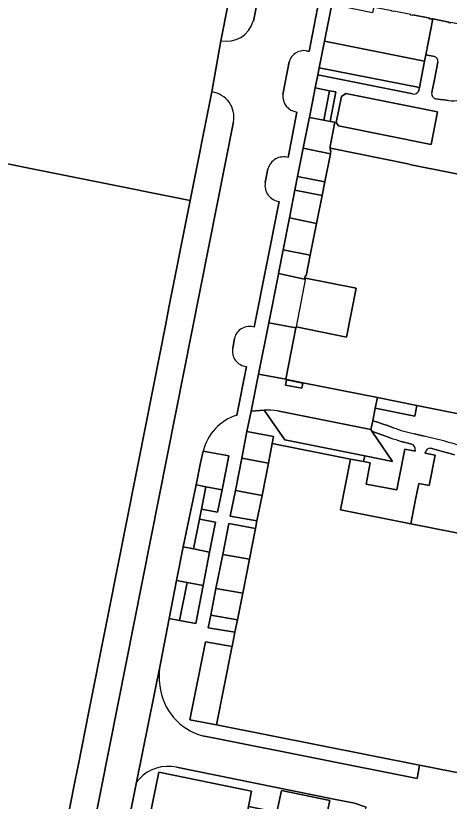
# Model space of a CAD drawing. Extents: x 158793 to 159888, y 384317 to 385256.
# Drawn here: x 159485.8 to 159569.7, y 384555.5 to 384707.3 of the extents above; entities that cross this region are included whole.
import ezdxf

# ---------------------------------------------------------------- set-up
doc = ezdxf.new("R2010")
doc.units = 0
for name, color, linetype in [('IMGEO_Erf', 7, 'Continuous'), ('IMGEO_Groenvoorziening', 7, 'Continuous'), ('IMGEO_Lage_trafo', 7, 'Continuous'), ('IMGEO_Pand', 7, 'Continuous'), ('IMGEO_Pand_overbouw', 7, 'Continuous'), ('IMGEO_Parkeervlak_gesloten', 7, 'Continuous'), ('IMGEO_Parkeervlak_halfverhard', 7, 'Continuous'), ('IMGEO_Parkeervlak_open', 7, 'Continuous'), ('IMGEO_Rijbaan_lokaal_gesloten', 7, 'Continuous'), ('IMGEO_Voetpad_open', 7, 'Continuous')]:
    doc.layers.add(name, color=color, linetype=linetype)

msp = doc.modelspace()

# ---------------------------------------------------------------- linework, layer by layer
at = {"layer": 'IMGEO_Erf'}
msp.add_lwpolyline([(159546.55, 384555.71), (159537.23, 384557.63), (159536.35, 384553.4), (159530.86, 384554.5), (159527.56, 384536.87), (159534.64, 384535.46), (159533, 384527.25), (159539.2, 384526.01), (159540.8, 384525.69), (159545.95, 384551.49), (159545.66, 384551.55)], close=True, dxfattribs=at)
at = {"layer": 'IMGEO_Groenvoorziening'}
for points in [[(159580.57, 384700.65), (159581.17, 384703.69), (159580.92, 384703.74), (159580.94, 384703.84), (159577.64, 384704.5), (159577.62, 384704.4), (159576.92, 384704.54), (159576.93, 384704.64), (159573.64, 384705.29), (159573.62, 384705.2), (159573.24, 384705.27), (159573.26, 384705.37), (159569.96, 384706.03), (159569.94, 384705.93), (159569.56, 384706), (159569.58, 384706.1), (159566.51, 384706.71), (159565.14, 384699.79), (159566.8, 384699.47)], [(159567.44, 384698.39), (159566.86, 384695.36), (159566.28, 384692.47)], [(159544.51, 384697.25), (159544.26, 384695.92), (159562.65, 384692.22)], [(159563.73, 384692.71), (159563.93, 384693.44), (159544.51, 384697.25)], [(159567.07, 384691.3), (159567.96, 384691.16), (159568.65, 384691.05), (159569.51, 384690.93)], [(159588.68, 384620.8), (159585.25, 384621.47), (159585.65, 384623.45), (159581.74, 384624.23), (159582.49, 384628.24), (159563.41, 384632.04), (159562.99, 384629.97), (159555.38, 384631.48), (159554.88, 384629.07), (159555.61, 384628.87), (159557.07, 384628.37), (159557.51, 384628.21), (159558.88, 384627.72)], [(159558.26, 384625.77), (159556.84, 384626.31), (159555.57, 384626.75), (159554.72, 384627.06), (159558.71, 384621.2), (159553.32, 384622.28), (159553.09, 384621.17), (159554.4, 384620.91), (159553.58, 384616.84), (159557.83, 384616.03), (159559.54, 384615.72), (159559.93, 384617.71), (159561.11, 384623.58)], [(159562.95, 384626.52), (159564.81, 384626.11)], [(159562.36, 384624.56), (159561.71, 384624.72), (159561.14, 384624.87), (159560.38, 384625.08)], [(159561.11, 384623.58), (159563.06, 384623.19), (159563.1, 384623.39)], [(159570.7, 384622.49), (159569.59, 384622.82), (159568.14, 384623.22), (159566.75, 384623.58), (159566.04, 384623.75)], [(159565.05, 384623.02), (159565.01, 384622.81), (159566.95, 384622.43), (159565.81, 384616.54), (159563.8, 384616.94), (159563.17, 384613.88), (159562.23, 384609.17), (159578.92, 384605.85), (159579.31, 384607.79), (159580.26, 384607.6), (159580.34, 384608.01), (159580.49, 384609.1)]]:
    msp.add_lwpolyline(points, dxfattribs=at)
for points in [[(159546.54, 384692.84), (159545.41, 384687.13), (159546.67, 384686.9), (159547.74, 384692.61)], [(159545.6, 384675.26), (159540.36, 384676.26), (159539.84, 384673.63), (159545.07, 384672.58)], [(159533.86, 384631.12), (159531.35, 384630.95), (159530.56, 384627.01), (159535.7, 384626.03), (159535.46, 384624.68), (159550.59, 384621.67), (159553.09, 384621.17), (159553.32, 384622.28), (159537.9, 384625.39)], [(159525.74, 384615.74), (159522.62, 384616.33), (159521.73, 384611.97), (159524.85, 384611.4)], [(159521.35, 384610.04), (159520.24, 384604.3), (159523.33, 384603.68), (159524.45, 384609.45)], [(159522.07, 384597.22), (159518.97, 384597.81), (159517.49, 384590.49), (159520.68, 384589.88)], [(159528.71, 384590.6), (159523.54, 384591.52), (159523.06, 384589.08), (159528.24, 384588.22)], [(159527.63, 384585.28), (159527.66, 384585.27), (159527.69, 384585.43), (159522.52, 384586.32), (159519.53, 384571.25), (159524.65, 384570.31)]]:
    msp.add_lwpolyline(points, close=True, dxfattribs=at)
for centre, radius, start, end in [((159566.56, 384698.6), 0.904, 347.0844, 74.7332), ((159562.84, 384693.23), 1.03, 258.9386, 330.0685), ((159567.25, 384692.28), 0.99, 168.4511, 259.8707), ((159570.22, 384699), 8.1, 264.9314, 280.4614), ((159569.89, 384657.54), 31.78, 249.7303, 257.3932), ((159592.4, 384726.18), 106.05, 251.2234, 252.4272), ((159542.91, 384528.97), 99.57, 73.4811, 77.2982), ((159562.04, 384623.54), 1.07, 351.5095, 72.825), ((159566, 384622.78), 0.975, 87.351, 165.5125)]:
    msp.add_arc(centre, radius, start, end, dxfattribs=at)
at = {"layer": 'IMGEO_Lage_trafo'}
msp.add_lwpolyline([(159538.03, 384635.97), (159541.15, 384635.35), (159541.34, 384636.33), (159538.23, 384636.95)], close=True, dxfattribs=at)
at = {"layer": 'IMGEO_Pand'}
for points in [[(159487.6, 384510.37), (159497.36, 384559.59), (159497.97, 384562.69), (159500, 384572.9), (159503.2, 384589.03), (159503.78, 384591.95), (159509.05, 384618.53), (159509.62, 384621.45), (159514.85, 384647.81), (159515.47, 384650.93), (159519.58, 384671.66), (159500, 384675.57), (159490.64, 384677.44), (159475.22, 384680.52), (159470.5, 384681.46), (159471.85, 384688.21), (159472.13, 384689.63), (159452.15, 384693.61), (159447.36, 384694.56), (159454.08, 384728.13)], [(159562.61, 384707.49), (159565.9, 384706.83), (159565.88, 384706.74), (159566.26, 384706.66), (159566.28, 384706.76), (159566.51, 384706.71), (159569.58, 384706.1), (159569.56, 384706), (159569.94, 384705.93)], [(159611.06, 384668.83), (159562.01, 384678.6), (159562.02, 384678.66), (159546.72, 384681.71), (159546.64, 384681.29), (159546.8, 384681.26), (159546.68, 384680.67), (159545.6, 384675.26), (159545.07, 384672.58), (159544, 384667.19), (159542.77, 384661.05), (159541.98, 384657.06), (159541.82, 384657.09), (159541.74, 384656.68), (159541.9, 384656.64), (159551.69, 384654.7), (159549.81, 384645.25), (159540.06, 384647.19), (159540.03, 384647.02), (159538.05, 384637.08), (159538.25, 384637.04), (159541.36, 384636.42), (159555.81, 384633.55), (159563.41, 384632.04), (159582.49, 384628.24)], [(159578.92, 384605.85), (159562.23, 384609.17), (159548.64, 384611.87), (159550.59, 384621.67), (159535.46, 384624.68), (159534.71, 384620.87), (159533.47, 384614.62), (159532.49, 384609.7), (159532.21, 384608.24), (159531.03, 384602.3), (159529.73, 384595.72), (159528.71, 384590.6), (159528.24, 384588.22), (159527.69, 384585.43), (159527.66, 384585.27), (159527.63, 384585.28), (159524.65, 384570.31), (159534.71, 384568.31), (159534.71, 384568.33), (159563.9, 384562.52), (159573.47, 384560.62)]]:
    msp.add_lwpolyline(points, dxfattribs=at)
msp.add_lwpolyline([(159548.26, 384686.05), (159566.15, 384682.47), (159567.39, 384688.77), (159549.7, 384692.31), (159548.81, 384691.73), (159547.83, 384686.69)], close=True, dxfattribs=at)
at = {"layer": 'IMGEO_Pand_overbouw'}
msp.add_lwpolyline([(159541.9, 384656.64), (159540.06, 384647.19), (159549.81, 384645.25), (159551.69, 384654.7)], close=True, dxfattribs=at)
at = {"layer": 'IMGEO_Parkeervlak_gesloten'}
for points in [[(159532.4, 384737.34), (159472.62, 384748.51), (159468.25, 384725.59), (159454.08, 384728.13), (159447.36, 384694.56), (159452.15, 384693.61), (159472.13, 384689.63), (159471.85, 384688.21), (159470.5, 384681.46), (159475.22, 384680.52), (159490.64, 384677.44), (159500, 384675.57), (159519.58, 384671.66), (159523.79, 384692.61), (159525.48, 384702.5)], [(159530.86, 384554.5), (159531.42, 384557.48), (159513.48, 384561.15), (159502.59, 384507.88), (159511.87, 384506.01), (159516.79, 384530.5), (159521.73, 384529.52), (159523.4, 384537.7), (159527.56, 384536.87)]]:
    msp.add_lwpolyline(points, close=True, dxfattribs=at)
at = {"layer": 'IMGEO_Parkeervlak_halfverhard'}
for points in [[(159545.54, 384702.39), (159544.51, 384697.25), (159563.93, 384693.44), (159564.9, 384698.56)], [(159546.54, 384692.84), (159543.76, 384693.37), (159542.62, 384687.64), (159545.41, 384687.13)], [(159546.68, 384680.67), (159541.45, 384681.74), (159540.36, 384676.26), (159545.6, 384675.26)], [(159545.07, 384672.58), (159539.84, 384673.63), (159538.78, 384668.26), (159544, 384667.19)], [(159542.77, 384661.05), (159537.55, 384662.09), (159536.64, 384657.49), (159541.69, 384656.43), (159541.74, 384656.68), (159541.82, 384657.09), (159541.98, 384657.06)], [(159540.03, 384647.02), (159534.76, 384647.98), (159532.79, 384638.04), (159538.05, 384637.08)], [(159535.46, 384624.68), (159535.7, 384626.03), (159530.56, 384627.01), (159529.54, 384621.83), (159534.71, 384620.87)], [(159533.47, 384614.62), (159528.31, 384615.62), (159527.32, 384610.61), (159532.49, 384609.7)], [(159532.21, 384608.24), (159527.05, 384609.23), (159525.86, 384603.23), (159531.03, 384602.3)], [(159529.73, 384595.72), (159524.56, 384596.65), (159523.54, 384591.52), (159528.71, 384590.6)]]:
    msp.add_lwpolyline(points, close=True, dxfattribs=at)
for points in [[(159533.86, 384631.12), (159537.9, 384625.39), (159553.32, 384622.28), (159558.71, 384621.2), (159554.72, 384627.06)], [(159554.72, 384627.06), (159554.52, 384627.35), (159536.45, 384630.99)]]:
    msp.add_lwpolyline(points, dxfattribs=at)
msp.add_arc((159534.41, 384616.18), 14.95, 82.1701, 92.1338, dxfattribs=at)
at = {"layer": 'IMGEO_Parkeervlak_open'}
for points in [[(159532.4, 384737.34), (159525.48, 384702.5)], [(159531.79, 384706.28), (159536.86, 384731.9)], [(159523.79, 384692.61), (159519.58, 384671.66), (159515.47, 384650.93), (159514.85, 384647.81), (159509.62, 384621.45), (159509.05, 384618.53), (159503.78, 384591.95), (159503.2, 384589.03), (159500, 384572.9), (159497.97, 384562.69), (159497.36, 384559.59), (159487.6, 384510.37), (159488.07, 384510.28), (159487.96, 384509.7), (159487.49, 384509.79), (159487.42, 384509.45), (159487.14, 384509.51), (159482.61, 384487.02), (159482.38, 384485.54)], [(159487.93, 384485.21), (159527.95, 384686.82)]]:
    msp.add_lwpolyline(points, dxfattribs=at)
for points in [[(159521.73, 384611.97), (159522.62, 384616.33), (159520.72, 384616.67), (159518.22, 384604.7), (159520.24, 384604.3), (159521.35, 384610.04)], [(159518.97, 384597.81), (159516.95, 384598.19), (159515.52, 384590.85), (159517.49, 384590.49)]]:
    msp.add_lwpolyline(points, close=True, dxfattribs=at)
for centre, radius, start, end in [((159526.6, 384707.79), 5.4, 258.0143, 343.7127), ((159523.08, 384687.72), 4.95, 349.624, 81.6832)]:
    msp.add_arc(centre, radius, start, end, dxfattribs=at)
at = {"layer": 'IMGEO_Rijbaan_lokaal_gesloten'}
for points in [[(159536.86, 384731.9), (159531.79, 384706.28)], [(159541.98, 384700.57), (159542.61, 384700.43), (159544.49, 384710.54)], [(159525.48, 384702.5), (159523.79, 384692.61)], [(159537.47, 384692.12), (159538.72, 384698.41)], [(159538.53, 384679.91), (159540.23, 384688.71)], [(159527.95, 384686.82), (159487.93, 384485.21)], [(159534.08, 384675.09), (159534.62, 384677.72)], [(159531.96, 384647.12), (159536.8, 384671.45)], [(159527.79, 384643.12), (159528.15, 384644.97)], [(159528.62, 384630.15), (159530.47, 384639.54)], [(159555.81, 384633.55), (159541.36, 384636.42), (159538.25, 384637.04), (159538.05, 384637.08), (159532.79, 384638.04), (159531.35, 384630.95), (159533.86, 384631.12)], [(159536.45, 384630.99), (159554.52, 384627.35), (159554.88, 384629.07), (159555.38, 384631.48), (159555.81, 384633.55)], [(159494.02, 384482.72), (159494.14, 384483.33), (159504.75, 384536.86), (159509.18, 384559.24), (159513.8, 384582.14), (159515.52, 384590.85), (159516.95, 384598.19), (159518.22, 384604.7), (159520.72, 384616.67), (159521.56, 384620.96), (159522.09, 384623.19)], [(159513.8, 384582.14), (159509.18, 384559.24), (159509.76, 384559.86)], [(159570.89, 384547.99), (159573.47, 384560.62), (159563.9, 384562.52), (159563.46, 384559.92), (159524.37, 384567.73), (159521.97, 384568.2)], [(159516.94, 384562.1), (159547.37, 384555.96), (159551.38, 384555.15), (159553.62, 384554.38)]]:
    msp.add_lwpolyline(points, dxfattribs=at)
for points in [[(159566.51, 384706.71), (159566.28, 384706.76), (159566.26, 384706.66), (159565.88, 384706.74), (159565.9, 384706.83), (159562.61, 384707.49), (159562.59, 384707.39), (159562.2, 384707.47), (159562.22, 384707.57), (159558.93, 384708.22), (159558.91, 384708.12), (159558.52, 384708.2), (159558.55, 384708.3), (159555.25, 384708.95), (159555.23, 384708.86), (159555.05, 384708.89), (159554.86, 384707.88), (159546.99, 384709.48), (159545.54, 384702.39), (159564.9, 384698.56), (159565.14, 384699.79)], [(159547.55, 384686.74), (159546.67, 384686.9), (159545.41, 384687.13), (159542.62, 384687.64), (159542.59, 384687.47), (159541.45, 384681.74), (159546.68, 384680.67), (159546.8, 384681.26), (159546.64, 384681.29), (159546.72, 384681.71), (159546.61, 384681.72)], [(159544, 384667.19), (159538.78, 384668.26), (159537.55, 384662.09), (159542.77, 384661.05)], [(159551.69, 384654.7), (159541.9, 384656.64), (159541.74, 384656.68), (159541.69, 384656.43), (159536.64, 384657.49), (159536.63, 384657.41), (159534.76, 384647.98), (159540.03, 384647.02), (159540.06, 384647.19), (159549.81, 384645.25)], [(159538.03, 384635.97), (159538.23, 384636.95), (159541.34, 384636.33), (159541.15, 384635.35)], [(159522.09, 384623.19), (159521.56, 384620.96), (159520.72, 384616.67), (159522.62, 384616.33), (159525.74, 384615.74), (159527.06, 384622.28)], [(159534.71, 384620.87), (159529.54, 384621.83), (159528.31, 384615.62), (159533.47, 384614.62)], [(159523.33, 384603.68), (159520.24, 384604.3), (159518.22, 384604.7), (159516.95, 384598.19), (159518.97, 384597.81), (159522.07, 384597.22)], [(159531.03, 384602.3), (159525.86, 384603.23), (159524.56, 384596.65), (159529.73, 384595.72)]]:
    msp.add_lwpolyline(points, close=True, dxfattribs=at)
for centre, radius, start, end in [((159526.6, 384707.79), 5.4, 258.0143, 343.7127), ((159541.57, 384697.65), 2.94, 81.8329, 165.0672), ((159523.08, 384687.72), 4.95, 349.624, 81.6832), ((159540.61, 384691.85), 3.15, 174.9275, 263.0892), ((159537.62, 384676.95), 3.1, 72.88, 165.574), ((159537.15, 384674.54), 3.11, 169.9146, 263.5577), ((159531.01, 384644.37), 2.92, 70.9081, 168.0199), ((159530.73, 384642.53), 3, 168.6424, 265.0871), ((159534.41, 384616.18), 14.95, 82.1701, 92.1338), ((159531.47, 384620.93), 9.65, 107.1259, 166.4401), ((159527.05, 384579.58), 13.49, 169.062, 187.4247), ((159524.99, 384579.2), 11.4, 186.8733, 254.6567), ((159515.29, 384554.77), 7.52, 77.3156, 137.367)]:
    msp.add_arc(centre, radius, start, end, dxfattribs=at)
at = {"layer": 'IMGEO_Voetpad_open'}
for points in [[(159541.99, 384724), (159541.95, 384723.7), (159546.94, 384722.66), (159545.96, 384717.82), (159544.49, 384710.54), (159542.61, 384700.43), (159541.98, 384700.57)], [(159521.97, 384568.2), (159524.37, 384567.73), (159563.46, 384559.92), (159563.9, 384562.52), (159534.71, 384568.33), (159534.71, 384568.31), (159524.65, 384570.31), (159519.53, 384571.25), (159522.52, 384586.32), (159527.69, 384585.43), (159528.24, 384588.22), (159523.06, 384589.08), (159523.54, 384591.52), (159524.56, 384596.65), (159525.86, 384603.23), (159527.05, 384609.23), (159532.21, 384608.24), (159532.49, 384609.7), (159527.32, 384610.61), (159528.31, 384615.62), (159529.54, 384621.83), (159530.56, 384627.01), (159531.35, 384630.95), (159532.79, 384638.04), (159534.76, 384647.98), (159536.63, 384657.41), (159536.64, 384657.49), (159537.55, 384662.09), (159538.78, 384668.26), (159539.84, 384673.63), (159540.36, 384676.26), (159541.45, 384681.74), (159542.59, 384687.47), (159542.62, 384687.64), (159543.76, 384693.37), (159544.26, 384695.92), (159544.51, 384697.25), (159545.54, 384702.39), (159546.99, 384709.48)], [(159566.8, 384699.47), (159565.14, 384699.79), (159564.9, 384698.56), (159563.93, 384693.44), (159563.73, 384692.71)], [(159538.72, 384698.41), (159537.47, 384692.12)], [(159566.28, 384692.47), (159566.86, 384695.36), (159567.44, 384698.39)], [(159562.65, 384692.22), (159544.26, 384695.92), (159543.76, 384693.37), (159546.54, 384692.84), (159547.74, 384692.61), (159546.67, 384686.9), (159547.55, 384686.74), (159546.61, 384681.72), (159546.72, 384681.71), (159562.02, 384678.66), (159562.01, 384678.6), (159611.06, 384668.83)], [(159569.51, 384690.93), (159568.65, 384691.05), (159567.96, 384691.16), (159567.07, 384691.3)], [(159540.23, 384688.71), (159538.53, 384679.91)], [(159534.62, 384677.72), (159534.08, 384675.09)], [(159536.8, 384671.45), (159531.96, 384647.12)], [(159528.15, 384644.97), (159527.79, 384643.12)], [(159530.47, 384639.54), (159528.62, 384630.15)], [(159558.88, 384627.72), (159557.51, 384628.21), (159557.07, 384628.37), (159555.61, 384628.87), (159554.88, 384629.07), (159554.52, 384627.35), (159554.72, 384627.06), (159555.57, 384626.75), (159556.84, 384626.31), (159558.26, 384625.77)], [(159564.81, 384626.11), (159562.95, 384626.52)], [(159560.38, 384625.08), (159561.14, 384624.87), (159561.71, 384624.72), (159562.36, 384624.56)], [(159522.09, 384623.19), (159527.06, 384622.28), (159525.74, 384615.74), (159524.85, 384611.4), (159521.73, 384611.97), (159521.35, 384610.04), (159524.45, 384609.45), (159523.33, 384603.68), (159522.07, 384597.22), (159520.68, 384589.88), (159517.49, 384590.49), (159515.52, 384590.85), (159513.8, 384582.14)], [(159563.1, 384623.39), (159563.06, 384623.19), (159561.11, 384623.58), (159559.93, 384617.71), (159559.54, 384615.72), (159557.83, 384616.03), (159553.58, 384616.84), (159554.4, 384620.91), (159553.09, 384621.17), (159550.59, 384621.67), (159548.64, 384611.87), (159562.23, 384609.17), (159563.17, 384613.88), (159563.8, 384616.94), (159565.81, 384616.54), (159566.95, 384622.43)], [(159566.04, 384623.75), (159566.75, 384623.58), (159568.14, 384623.22), (159569.59, 384622.82), (159570.7, 384622.49)], [(159566.95, 384622.43), (159565.01, 384622.81), (159565.05, 384623.02)], [(159549.01, 384514.8), (159549.04, 384514.96), (159545.84, 384515.53), (159553.62, 384554.38), (159551.38, 384555.15), (159547.37, 384555.96), (159516.94, 384562.1)], [(159509.76, 384559.86), (159509.18, 384559.24), (159504.75, 384536.86), (159506.92, 384536.48), (159499.83, 384501.07), (159502.74, 384500.5), (159499.15, 384482.5), (159494.14, 384483.33), (159494.02, 384482.72)]]:
    msp.add_lwpolyline(points, dxfattribs=at)
for points in [[(159566.15, 384682.47), (159548.26, 384686.05), (159547.83, 384686.69), (159548.81, 384691.73), (159549.7, 384692.31), (159567.39, 384688.77)], [(159563.41, 384632.04), (159555.81, 384633.55), (159555.38, 384631.48), (159562.99, 384629.97)], [(159540.8, 384525.69), (159539.2, 384526.01), (159534.3, 384501.51), (159511.87, 384506.01), (159502.59, 384507.88), (159513.48, 384561.15), (159531.42, 384557.48), (159530.86, 384554.5), (159536.35, 384553.4), (159537.23, 384557.63), (159546.55, 384555.71), (159545.66, 384551.55), (159545.95, 384551.49)]]:
    msp.add_lwpolyline(points, close=True, dxfattribs=at)
for centre, radius, start, end in [((159541.57, 384697.65), 2.94, 81.8329, 165.0672), ((159566.56, 384698.6), 0.904, 347.0844, 74.7332), ((159540.61, 384691.85), 3.15, 174.9275, 263.0892), ((159562.84, 384693.23), 1.03, 258.9386, 330.0685), ((159567.25, 384692.28), 0.99, 168.4511, 259.8707), ((159570.22, 384699), 8.1, 264.9314, 280.4614), ((159537.62, 384676.95), 3.1, 72.88, 165.574), ((159537.15, 384674.54), 3.11, 169.9146, 263.5577), ((159531.01, 384644.37), 2.92, 70.9081, 168.0199), ((159530.73, 384642.53), 3, 168.6424, 265.0871), ((159531.47, 384620.93), 9.65, 107.1259, 166.4401), ((159569.89, 384657.54), 31.78, 249.7303, 257.3932), ((159592.4, 384726.18), 106.05, 251.2234, 252.4272), ((159542.91, 384528.97), 99.57, 73.4811, 77.2982), ((159562.04, 384623.54), 1.07, 351.5095, 72.825), ((159566, 384622.78), 0.975, 87.351, 165.5125), ((159527.05, 384579.58), 13.49, 169.062, 187.4247), ((159524.99, 384579.2), 11.4, 186.8733, 254.6567), ((159515.29, 384554.77), 7.52, 77.3156, 137.367)]:
    msp.add_arc(centre, radius, start, end, dxfattribs=at)

doc.saveas('drawing.dxf')
